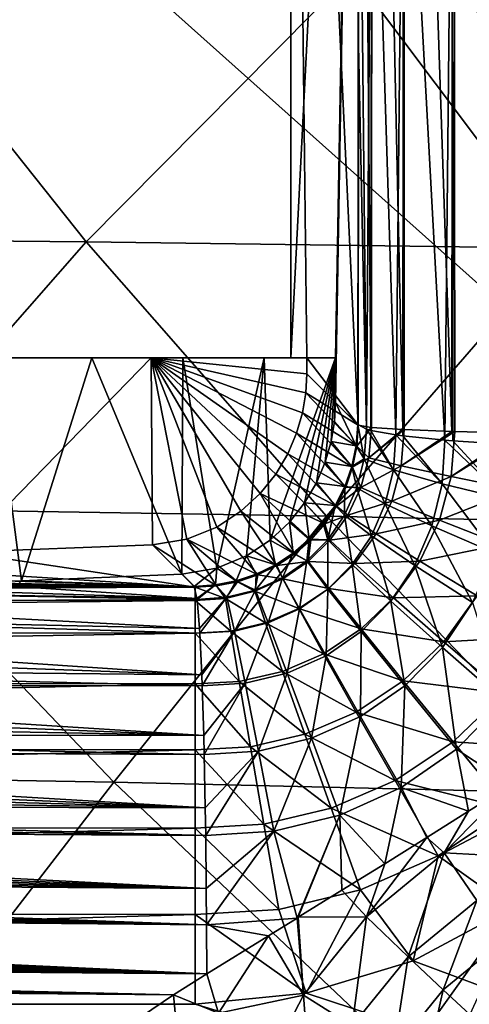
# Model space of a CAD drawing. Header units: metres. Extents: x -109 to 109, y -63 to 140.
# Tile 257 of 480: x 8.33 to 11.1, y 12.53 to 18.58. Entities that reach past the tile are written whole.
import ezdxf

# ---------------------------------------------------------------- set-up
doc = ezdxf.new("R2010")
doc.units = ezdxf.units.M
doc.layers.add('solid_502308_SW0001', color=7, linetype='CONTINUOUS')

msp = doc.modelspace()

# ---------------------------------------------------------------- linework, layer by layer
at = {"layer": 'solid_502308_SW0001'}
for points in [[(10.340969, 28.17944, -17.962326), (10.498093, 29.799944, -18.003954), (24.23427, 5.269184, -17.373793)], [(10.498093, 29.799944, -18.003954), (24.40147, 7.638824, -17.434666), (24.23427, 5.269184, -17.373793)], [(10.498093, 29.799944, -18.003954), (24.612011, 8.81212, -17.464806), (24.40147, 7.638824, -17.434666)], [(10.498093, 29.799944, -18.003954), (24.905813, 9.967277, -17.49448), (24.612011, 8.81212, -17.464806)], [(10.498093, 29.799944, -18.003954), (25.736076, 12.197985, -17.551785), (24.905813, 9.967277, -17.49448)], [(10.498093, 29.799944, -18.003954), (26.875673, 14.287683, -17.605465), (25.736076, 12.197985, -17.551785)], [(10.498093, 29.799944, -18.003954), (28.300694, 16.192984, -17.654409), (26.875673, 14.287683, -17.605465)], [(10.498093, 29.799944, -18.003954), (29.981936, 17.875446, -17.69763), (28.300694, 16.192984, -17.654409)], [(10.498093, 29.799944, -18.003954), (31.885952, 19.301708, -17.734268), (29.981936, 17.875446, -17.69763)], [(9.935133, 26.602522, -17.921816), (10.340969, 28.17944, -17.962326), (24.23427, 5.269184, -17.373793)], [(9.290736, 25.108032, -17.883425), (9.935133, 26.602522, -17.921816), (24.23427, 5.269184, -17.373793)], [(8.423227, 23.731112, -17.848055), (9.290736, 25.108032, -17.883425), (24.23427, 5.269184, -17.373793)], [(10, 24.958117), (10.421158, 24.783667, 12.060395), (10, 16.5)], [(10.097882, 16.5, -2.802979), (10, 24.958117), (10, 16.5)], [(10.413356, 16.086035, -11.836965), (10.421158, 24.783667, -12.060395), (10, 24.958117)], [(10.097882, 16.5, -2.802979), (10.413356, 16.086035, -11.836965), (10, 24.958117)], [(10.421158, 24.783667, 12.060395), (10.274666, 16.5, 7.86539), (10, 16.5)], [(10.421158, 24.783667, 12.060395), (10.274666, 16.224726, 7.86539), (10.274666, 16.5, 7.86539)], [(10.421158, 24.783667, 12.060395), (10.410167, 16.089224, 11.745641), (10.274666, 16.224726, 7.86539)], [(10.421158, 24.783667, 12.060395), (10.41466, 18.422846, 11.874302), (10.410167, 16.089224, 11.745641)], [(10.492241, 16.072052, -12.378508), (10.421158, 24.783667, -12.060395), (10.413356, 16.086035, -11.836965)], [(10.421158, 24.783667, 12.060395), (10.417486, 20.690094, 11.955236), (10.41466, 18.422846, 11.874302)], [(10.492241, 16.072052, -12.378508), (10.500043, 24.769684, -12.601937), (10.421158, 24.783667, -12.060395)], [(10.492241, 16.072052, -12.378508), (10.494563, 16.071823, -12.387371), (10.500043, 24.769684, -12.601937)], [(10.494563, 16.071823, -12.387371), (10.687145, 16.058741, -12.889899), (10.500043, 24.769684, -12.601937)], [(10.687145, 16.058741, -12.889899), (10.694947, 24.756372, -13.11333), (10.500043, 24.769684, -12.601937)], [(10.687145, 16.058741, -12.889899), (10.695827, 16.058302, -12.906672), (10.694947, 24.756372, -13.11333)], [(10.988723, 16.046738, -13.34662), (10.996525, 24.74437, -13.57005), (10.694947, 24.756372, -13.11333)], [(10.695827, 16.058302, -12.906672), (10.988723, 16.046738, -13.34662), (10.694947, 24.756372, -13.11333)], [(10.988723, 16.046738, -13.34662), (11.007134, 16.046158, -13.368522), (10.996525, 24.74437, -13.57005)], [(11.382513, 16.036619, -13.726769), (11.390315, 24.734251, -13.950199), (10.996525, 24.74437, -13.57005)], [(11.007134, 16.046158, -13.368522), (11.382513, 16.036619, -13.726769), (10.996525, 24.74437, -13.57005)], [(7.352897, 22.504335, -17.81654), (8.423227, 23.731112, -17.848055), (24.23427, 5.269184, -17.373793)], [(6.106048, 21.457977, -17.78966), (7.352897, 22.504335, -17.81654), (24.23427, 5.269184, -17.373793)], [(6.106048, 21.457977, -17.78966), (24.23427, 5.269184, -17.373793), (-24.237686, 1.46148, -17.275978)], [(10.46343, 16.061129, 12.178142), (10.41466, 18.422846, 11.874302), (10.417486, 20.690094, 11.955236)], [(10.496371, 20.676111, 12.496779), (10.46343, 16.061129, 12.178142), (10.417486, 20.690094, 11.955236)], [(10.496371, 20.676111, 12.496779), (10.490273, 16.053766, 12.291024), (10.46343, 16.061129, 12.178142)], [(10.496371, 20.676111, 12.496779), (10.645618, 16.025738, 12.718904), (10.490273, 16.053766, 12.291024)], [(10.496371, 20.676111, 12.496779), (10.691276, 20.6628, 13.008171), (10.645618, 16.025738, 12.718904)], [(10.691276, 20.6628, 13.008171), (10.68844, 16.020039, 12.805523), (10.645618, 16.025738, 12.718904)], [(10.691276, 20.6628, 13.008171), (10.946161, 15.993668, 13.204204), (10.68844, 16.020039, 12.805523)], [(10.691276, 20.6628, 13.008171), (10.992853, 20.650797, 13.464892), (10.946161, 15.993668, 13.204204)], [(10.992853, 20.650797, 13.464892), (10.994995, 15.989688, 13.264021), (10.946161, 15.993668, 13.204204)], [(10.992853, 20.650797, 13.464892), (11.34934, 15.966595, 13.608658), (10.994995, 15.989688, 13.264021)], [(10.992853, 20.650797, 13.464892), (11.386643, 20.640678, 13.845041), (11.34934, 15.966595, 13.608658)], [(5.829331, 17.239756, 17.671537), (8.74057, 17.212048, 17.658712), (7.414919, 18.882393, 17.719477)], [(8.74057, 17.212048, 17.658712), (10.378291, 18.864428, 17.715191), (7.414919, 18.882393, 17.719477)], [(8.74057, 17.212048, 17.658712), (11.647697, 17.173155, 17.640862), (10.378291, 18.864428, 17.715191)], [(11.647697, 17.173155, 17.640862), (13.339069, 18.84041, 17.709507), (10.378291, 18.864428, 17.715191)], [(10.46343, 16.061129, 12.178142), (10.410167, 16.089224, 11.745641), (10.41466, 18.422846, 11.874302)], [(7.303512, 15.57343, 17.604755), (8.74057, 17.212048, 17.658712), (5.829331, 17.239756, 17.671537)], [(7.303512, 15.57343, 17.604755), (10.217845, 15.525994, 17.571423), (8.74057, 17.212048, 17.658712)], [(10.217845, 15.525994, 17.571423), (11.647697, 17.173155, 17.640862), (8.74057, 17.212048, 17.658712)], [(10.217845, 15.525994, 17.571423), (13.125109, 15.462583, 17.527245), (11.647697, 17.173155, 17.640862)], [(9.140119, 16.5, -4.279083), (2.710899, 16.5, -5.197648), (1.374798, 16.5, -5.53601)], [(7.96919, 16.5, -5.591022), (9.140119, 16.5, -4.279083), (1.374798, 16.5, -5.53601)], [(8.77638, 16.5, 10.13138), (2.710899, 16.5, 10.597649), (3.973976, 16.5, 10.043704)], [(8.77638, 16.5, 10.13138), (8.1632, 16.5, 10.800066), (2.710899, 16.5, 10.597649)], [(9.140119, 16.5, -4.279083), (3.973976, 16.5, -4.643704), (2.710899, 16.5, -5.197648)], [(9.334613, 16.5, 9.416717), (3.973976, 16.5, 10.043704), (5.129056, 16.5, 9.288994)], [(9.334613, 16.5, 9.416717), (8.77638, 16.5, 10.13138), (3.973976, 16.5, 10.043704)], [(9.140119, 16.5, -4.279083), (5.129056, 16.5, -3.888994), (3.973976, 16.5, -4.643704)], [(5.129056, 16.5, -3.888994), (10.097882, 16.5, -2.802979), (6.143112, 16.5, -2.955433)], [(9.140119, 16.5, -4.279083), (10.097882, 16.5, -2.802979), (5.129056, 16.5, -3.888994)], [(9.835435, 16.5, 8.659388), (5.129056, 16.5, 9.288994), (6.143112, 16.5, 8.355433)], [(9.835435, 16.5, 8.659388), (9.334613, 16.5, 9.416717), (5.129056, 16.5, 9.288994)], [(6.990135, 16.5, 7.26732), (10.274666, 16.5, 7.86539), (6.143112, 16.5, 8.355433)], [(9.835435, 16.5, 8.659388), (6.143112, 16.5, 8.355433), (10.274666, 16.5, 7.86539)], [(6.143112, 16.5, -2.955433), (10.097882, 16.5, -2.802979), (6.990135, 16.5, -1.86732)], [(6.990135, 16.5, -1.86732), (10.097882, 16.5, -2.802979), (10, 16.5)], [(6.990135, 16.5, -1.86732), (10, 16.5), (7.646894, 16.5, -0.653682)], [(7.646894, 16.5, 6.053682), (10.274666, 16.5, 7.86539), (6.990135, 16.5, 7.26732)], [(8.344381, 15.129374, 10.613343), (7.208647, 15.092816, 11.660213), (8.1632, 16.5, 10.800066)], [(7.646894, 16.5, -0.653682), (10, 16.5), (8.094427, 16.5, 0.650135)], [(8.094427, 16.5, 4.749866), (10.274666, 16.5, 7.86539), (7.646894, 16.5, 6.053682)], [(7.96919, 16.5, -5.591022), (7.97762, 15.305039, -5.582932), (9.140119, 16.5, -4.279083)], [(9.140119, 16.5, -4.279083), (7.97762, 15.305039, -5.582932), (9.149605, 15.351004, -4.266687)], [(8.094427, 16.5, 0.650135), (10, 16.5), (10.274666, 16.5, 7.86539)], [(8.32143, 16.5, 3.390001), (10.274666, 16.5, 7.86539), (8.094427, 16.5, 4.749866)], [(8.094427, 16.5, 0.650135), (10.274666, 16.5, 7.86539), (8.32143, 16.5, 2.009999)], [(8.344381, 15.129374, 10.613343), (8.1632, 16.5, 10.800066), (8.77638, 16.5, 10.13138)], [(8.32143, 16.5, 2.009999), (10.274666, 16.5, 7.86539), (8.32143, 16.5, 3.390001)], [(8.344381, 15.129374, 10.613343), (8.77638, 16.5, 10.13138), (9.329689, 15.17092, 9.423608)], [(9.334613, 16.5, 9.416717), (9.329689, 15.17092, 9.423608), (8.77638, 16.5, 10.13138)], [(9.140119, 16.5, -4.279083), (10.097882, 16.401508, -2.802979), (10.097882, 16.5, -2.802979)], [(9.140119, 16.5, -4.279083), (10.091481, 16.284548, -2.814746), (10.097882, 16.401508, -2.802979)], [(9.140119, 16.5, -4.279083), (9.149605, 15.351004, -4.266687), (9.360956, 15.385809, -3.980153)], [(9.140119, 16.5, -4.279083), (9.360956, 15.385809, -3.980153), (9.543674, 15.459609, -3.716397)], [(9.140119, 16.5, -4.279083), (9.543674, 15.459609, -3.716397), (9.692423, 15.556499, -3.489325)], [(9.140119, 16.5, -4.279083), (9.692423, 15.556499, -3.489325), (9.811352, 15.666403, -3.298982)], [(9.140119, 16.5, -4.279083), (9.811352, 15.666403, -3.298982), (9.906348, 15.785342, -3.140758)], [(9.140119, 16.5, -4.279083), (9.906348, 15.785342, -3.140758), (9.979999, 15.909555, -3.013998)], [(9.140119, 16.5, -4.279083), (9.979999, 15.909555, -3.013998), (10.034288, 16.03599, -2.918128)], [(9.140119, 16.5, -4.279083), (10.034288, 16.03599, -2.918128), (10.070828, 16.161568, -2.852357)], [(9.140119, 16.5, -4.279083), (10.070828, 16.161568, -2.852357), (10.091481, 16.284548, -2.814746)], [(9.334613, 16.5, 9.416717), (9.545085, 15.207629, 9.114346), (9.329689, 15.17092, 9.423608)], [(9.835435, 16.5, 8.659388), (9.545085, 15.207629, 9.114346), (9.334613, 16.5, 9.416717)], [(9.835435, 16.5, 8.659388), (9.726097, 15.282475, 8.836314), (9.545085, 15.207629, 9.114346)], [(9.835435, 16.5, 8.659388), (9.872819, 15.379535, 8.597239), (9.726097, 15.282475, 8.836314)], [(9.835435, 16.5, 8.659388), (10.274666, 16.5, 7.86539), (9.872819, 15.379535, 8.597239)], [(9.872819, 15.379535, 8.597239), (10.274666, 16.5, 7.86539), (9.990355, 15.489406, 8.395831)], [(9.990355, 15.489406, 8.395831), (10.274666, 16.5, 7.86539), (10.084095, 15.607802, 8.228203)], [(10.084095, 15.607802, 8.228203), (10.274666, 16.5, 7.86539), (10.157045, 15.731623, 8.093007)], [(10.097882, 16.5, -2.802979), (10.097882, 16.401508, -2.802979), (10.413356, 16.086035, -11.836965)], [(10.157045, 15.731623, 8.093007), (10.274666, 16.5, 7.86539), (10.211052, 15.857967, 7.990056)], [(10.211052, 15.857967, 7.990056), (10.274666, 16.5, 7.86539), (10.24768, 15.98436, 7.918734)], [(10.24768, 15.98436, 7.918734), (10.274666, 16.5, 7.86539), (10.268349, 16.108206, 7.878003)], [(10.268349, 16.108206, 7.878003), (10.274666, 16.5, 7.86539), (10.274666, 16.224726, 7.86539)], [(10.091481, 16.284548, -2.814746), (10.413356, 16.086035, -11.836965), (10.097882, 16.401508, -2.802979)], [(10.091481, 16.284548, -2.814746), (10.070828, 16.161568, -2.852357), (10.404817, 15.955932, -11.835869)], [(10.091481, 16.284548, -2.814746), (10.404817, 15.955932, -11.835869), (10.413356, 16.086035, -11.836965)], [(10.268349, 16.108206, 7.878003), (10.274666, 16.224726, 7.86539), (10.400907, 15.959103, 11.726353)], [(10.400907, 15.959103, 11.726353), (10.274666, 16.224726, 7.86539), (10.410167, 16.089224, 11.745641)], [(10.070828, 16.161568, -2.852357), (10.034288, 16.03599, -2.918128), (10.379383, 15.82816, -11.833309)], [(10.070828, 16.161568, -2.852357), (10.379383, 15.82816, -11.833309), (10.404817, 15.955932, -11.835869)], [(10.24768, 15.98436, 7.918734), (10.268349, 16.108206, 7.878003), (10.400907, 15.959103, 11.726353)], [(10.034288, 16.03599, -2.918128), (9.979999, 15.909555, -3.013998), (10.337495, 15.704862, -11.829335)], [(10.034288, 16.03599, -2.918128), (10.337495, 15.704862, -11.829335), (10.379383, 15.82816, -11.833309)], [(10.449362, 15.878268, 12.176174), (10.400907, 15.959103, 11.726353), (10.410167, 16.089224, 11.745641)], [(10.492241, 16.072052, -12.378508), (10.413356, 16.086035, -11.836965), (10.404817, 15.955932, -11.835869)], [(10.492241, 16.072052, -12.378508), (10.404817, 15.955932, -11.835869), (10.494563, 16.071823, -12.387371)], [(10.478646, 15.884048, -12.385121), (10.494563, 16.071823, -12.387371), (10.404817, 15.955932, -11.835869)], [(10.449362, 15.878268, 12.176174), (10.410167, 16.089224, 11.745641), (10.46343, 16.061129, 12.178142)], [(10.449362, 15.878268, 12.176174), (10.46343, 16.061129, 12.178142), (10.6309, 15.810538, 12.714065)], [(10.46343, 16.061129, 12.178142), (10.490273, 16.053766, 12.291024), (10.6309, 15.810538, 12.714065)], [(10.478646, 15.884048, -12.385121), (10.687145, 16.058741, -12.889899), (10.494563, 16.071823, -12.387371)], [(10.478646, 15.884048, -12.385121), (10.695827, 16.058302, -12.906672), (10.687145, 16.058741, -12.889899)], [(10.677365, 15.8355, -12.903309), (10.695827, 16.058302, -12.906672), (10.478646, 15.884048, -12.385121)], [(10.490273, 16.053766, 12.291024), (10.645618, 16.025738, 12.718904), (10.6309, 15.810538, 12.714065)], [(10.677365, 15.8355, -12.903309), (10.988723, 16.046738, -13.34662), (10.695827, 16.058302, -12.906672)], [(10.677365, 15.8355, -12.903309), (11.007134, 16.046158, -13.368522), (10.988723, 16.046738, -13.34662)], [(10.984378, 15.769239, -13.363436), (11.007134, 16.046158, -13.368522), (10.677365, 15.8355, -12.903309)], [(10.984378, 15.769239, -13.363436), (11.382513, 16.036619, -13.726769), (11.007134, 16.046158, -13.368522)], [(10.984378, 15.769239, -13.363436), (11.413026, 16.035995, -13.749984), (11.382513, 16.036619, -13.726769)], [(11.384439, 15.68856, -13.742654), (11.413026, 16.035995, -13.749984), (10.984378, 15.769239, -13.363436)], [(10.211052, 15.857967, 7.990056), (10.24768, 15.98436, 7.918734), (10.374559, 15.831245, 11.705689)], [(10.24768, 15.98436, 7.918734), (10.400907, 15.959103, 11.726353), (10.374559, 15.831245, 11.705689)], [(10.6309, 15.810538, 12.714065), (10.645618, 16.025738, 12.718904), (10.928766, 15.72598, 13.194684)], [(10.645618, 16.025738, 12.718904), (10.68844, 16.020039, 12.805523), (10.928766, 15.72598, 13.194684)], [(10.68844, 16.020039, 12.805523), (10.946161, 15.993668, 13.204204), (10.928766, 15.72598, 13.194684)], [(10.928766, 15.72598, 13.194684), (10.946161, 15.993668, 13.204204), (11.327381, 15.629017, 13.592897)], [(10.946161, 15.993668, 13.204204), (10.994995, 15.989688, 13.264021), (11.327381, 15.629017, 13.592897)], [(10.994995, 15.989688, 13.264021), (11.34934, 15.966595, 13.608658), (11.327381, 15.629017, 13.592897)], [(10.449362, 15.878268, 12.176174), (10.374559, 15.831245, 11.705689), (10.400907, 15.959103, 11.726353)], [(10.478646, 15.884048, -12.385121), (10.404817, 15.955932, -11.835869), (10.379383, 15.82816, -11.833309)], [(9.979999, 15.909555, -3.013998), (9.906348, 15.785342, -3.140758), (10.27985, 15.588085, -11.824013)], [(9.979999, 15.909555, -3.013998), (10.27985, 15.588085, -11.824013), (10.337495, 15.704862, -11.829335)], [(10.157045, 15.731623, 8.093007), (10.211052, 15.857967, 7.990056), (10.331585, 15.707844, 11.684635)], [(10.211052, 15.857967, 7.990056), (10.374559, 15.831245, 11.705689), (10.331585, 15.707844, 11.684635)], [(10.404358, 15.700271, 12.175745), (10.374559, 15.831245, 11.705689), (10.449362, 15.878268, 12.176174)], [(10.429665, 15.702064, -12.38038), (10.478646, 15.884048, -12.385121), (10.379383, 15.82816, -11.833309)], [(10.404358, 15.700271, 12.175745), (10.449362, 15.878268, 12.176174), (10.58017, 15.601595, 12.710742)], [(10.677365, 15.8355, -12.903309), (10.478646, 15.884048, -12.385121), (10.429665, 15.702064, -12.38038)], [(10.449362, 15.878268, 12.176174), (10.6309, 15.810538, 12.714065), (10.58017, 15.601595, 12.710742)], [(10.404358, 15.700271, 12.175745), (10.331585, 15.707844, 11.684635), (10.374559, 15.831245, 11.705689)], [(10.429665, 15.702064, -12.38038), (10.379383, 15.82816, -11.833309), (10.337495, 15.704862, -11.829335)], [(10.619231, 15.619547, -12.897699), (10.677365, 15.8355, -12.903309), (10.429665, 15.702064, -12.38038)], [(10.58017, 15.601595, 12.710742), (10.6309, 15.810538, 12.714065), (10.86676, 15.466456, 13.186634)], [(10.984378, 15.769239, -13.363436), (10.677365, 15.8355, -12.903309), (10.619231, 15.619547, -12.897699)], [(10.6309, 15.810538, 12.714065), (10.928766, 15.72598, 13.194684), (10.86676, 15.466456, 13.186634)], [(9.906348, 15.785342, -3.140758), (9.811352, 15.666403, -3.298982), (10.207387, 15.479776, -11.817428)], [(9.906348, 15.785342, -3.140758), (10.207387, 15.479776, -11.817428), (10.27985, 15.588085, -11.824013)], [(10.91211, 15.500805, -13.356486), (10.984378, 15.769239, -13.363436), (10.619231, 15.619547, -12.897699)], [(11.384439, 15.68856, -13.742654), (10.984378, 15.769239, -13.363436), (10.91211, 15.500805, -13.356486)], [(10.084095, 15.607802, 8.228203), (10.157045, 15.731623, 8.093007), (10.27275, 15.591027, 11.664268)], [(10.157045, 15.731623, 8.093007), (10.331585, 15.707844, 11.684635), (10.27275, 15.591027, 11.664268)], [(10.3293, 15.532906, 12.175624), (10.27275, 15.591027, 11.664268), (10.331585, 15.707844, 11.684635)], [(10.429665, 15.702064, -12.38038), (10.337495, 15.704862, -11.829335), (10.27985, 15.588085, -11.824013)], [(10.34918, 15.531727, -12.373298), (10.429665, 15.702064, -12.38038), (10.27985, 15.588085, -11.824013)], [(10.3293, 15.532906, 12.175624), (10.331585, 15.707844, 11.684635), (10.404358, 15.700271, 12.175745)], [(10.3293, 15.532906, 12.175624), (10.404358, 15.700271, 12.175745), (10.494335, 15.405669, 12.708018)], [(10.619231, 15.619547, -12.897699), (10.429665, 15.702064, -12.38038), (10.34918, 15.531727, -12.373298)], [(10.404358, 15.700271, 12.175745), (10.58017, 15.601595, 12.710742), (10.494335, 15.405669, 12.708018)], [(10.86676, 15.466456, 13.186634), (10.928766, 15.72598, 13.194684), (11.249141, 15.301923, 13.57853)], [(11.29376, 15.351734, -13.733958), (11.384439, 15.68856, -13.742654), (10.91211, 15.500805, -13.356486)], [(10.928766, 15.72598, 13.194684), (11.327381, 15.629017, 13.592897), (11.249141, 15.301923, 13.57853)], [(9.811352, 15.666403, -3.298982), (9.692423, 15.556499, -3.489325), (10.022959, 15.295732, -11.800902)], [(9.811352, 15.666403, -3.298982), (10.121288, 15.381767, -11.809681), (10.207387, 15.479776, -11.817428)], [(9.811352, 15.666403, -3.298982), (10.022959, 15.295732, -11.800902), (10.121288, 15.381767, -11.809681)], [(10.523338, 15.417627, -12.890031), (10.619231, 15.619547, -12.897699), (10.34918, 15.531727, -12.373298)], [(10.91211, 15.500805, -13.356486), (10.619231, 15.619547, -12.897699), (10.523338, 15.417627, -12.890031)], [(5.944978, 13.94313, 17.557625), (8.910559, 13.892533, 17.507957), (7.303512, 15.57343, 17.604755)], [(8.910559, 13.892533, 17.507957), (10.217845, 15.525994, 17.571423), (7.303512, 15.57343, 17.604755)], [(9.692423, 15.556499, -3.489325), (9.543674, 15.459609, -3.716397), (9.914016, 15.223168, -11.791243)], [(9.692423, 15.556499, -3.489325), (9.914016, 15.223168, -11.791243), (10.022959, 15.295732, -11.800902)], [(9.990355, 15.489406, 8.395831), (10.084095, 15.607802, 8.228203), (10.112088, 15.385155, 11.629443)], [(10.084095, 15.607802, 8.228203), (10.199127, 15.482833, 11.645586), (10.112088, 15.385155, 11.629443)], [(10.084095, 15.607802, 8.228203), (10.27275, 15.591027, 11.664268), (10.199127, 15.482833, 11.645586)], [(10.226129, 15.381833, 12.174572), (10.199127, 15.482833, 11.645586), (10.27275, 15.591027, 11.664268)], [(10.34918, 15.531727, -12.373298), (10.27985, 15.588085, -11.824013), (10.207387, 15.479776, -11.817428)], [(10.226129, 15.381833, 12.174572), (10.27275, 15.591027, 11.664268), (10.3293, 15.532906, 12.175624)], [(10.494335, 15.405669, 12.708018), (10.58017, 15.601595, 12.710742), (10.761216, 15.223401, 13.179635)], [(10.58017, 15.601595, 12.710742), (10.86676, 15.466456, 13.186634), (10.761216, 15.223401, 13.179635)], [(8.910559, 13.892533, 17.507957), (11.867846, 13.821513, 17.438848), (10.217845, 15.525994, 17.571423)], [(10.239827, 15.378492, -12.364097), (10.34918, 15.531727, -12.373298), (10.207387, 15.479776, -11.817428)], [(11.867846, 13.821513, 17.438848), (13.125109, 15.462583, 17.527245), (10.217845, 15.525994, 17.571423)], [(10.226129, 15.381833, 12.174572), (10.3293, 15.532906, 12.175624), (10.375503, 15.229331, 12.704948)], [(10.523338, 15.417627, -12.890031), (10.34918, 15.531727, -12.373298), (10.239827, 15.378492, -12.364097)], [(10.3293, 15.532906, 12.175624), (10.494335, 15.405669, 12.708018), (10.375503, 15.229331, 12.704948)], [(10.792743, 15.249898, -13.347908), (10.91211, 15.500805, -13.356486), (10.523338, 15.417627, -12.890031)], [(11.29376, 15.351734, -13.733958), (10.91211, 15.500805, -13.356486), (10.792743, 15.249898, -13.347908)], [(9.543674, 15.459609, -3.716397), (9.360956, 15.385809, -3.980153), (9.796277, 15.165371, -11.780863)], [(9.543674, 15.459609, -3.716397), (9.796277, 15.165371, -11.780863), (9.914016, 15.223168, -11.791243)], [(9.872819, 15.379535, 8.597239), (9.990355, 15.489406, 8.395831), (10.013273, 15.29968, 11.616518)], [(9.990355, 15.489406, 8.395831), (10.112088, 15.385155, 11.629443), (10.013273, 15.29968, 11.616518)], [(10.226129, 15.381833, 12.174572), (10.112088, 15.385155, 11.629443), (10.199127, 15.482833, 11.645586)], [(10.239827, 15.378492, -12.364097), (10.207387, 15.479776, -11.817428), (10.121288, 15.381767, -11.809681)], [(10.761216, 15.223401, 13.179635), (10.86676, 15.466456, 13.186634), (11.115985, 14.995634, 13.565808)], [(10.86676, 15.466456, 13.186634), (11.249141, 15.301923, 13.57853), (11.115985, 14.995634, 13.565808)], [(9.360956, 15.385809, -3.980153), (9.149605, 15.351004, -4.266687), (9.542498, 15.098027, -11.758658)], [(9.360956, 15.385809, -3.980153), (9.671728, 15.123394, -11.769938), (9.796277, 15.165371, -11.780863)], [(9.360956, 15.385809, -3.980153), (9.542498, 15.098027, -11.758658), (9.671728, 15.123394, -11.769938)], [(9.726097, 15.282475, 8.836314), (9.872819, 15.379535, 8.597239), (9.904376, 15.227748, 11.607046)], [(9.872819, 15.379535, 8.597239), (10.013273, 15.29968, 11.616518), (9.904376, 15.227748, 11.607046)], [(10.097841, 15.252141, 12.171697), (10.013273, 15.29968, 11.616518), (10.112088, 15.385155, 11.629443)], [(10.105207, 15.247207, -12.353058), (10.121288, 15.381767, -11.809681), (10.022959, 15.295732, -11.800902)], [(10.097841, 15.252141, 12.171697), (10.112088, 15.385155, 11.629443), (10.226129, 15.381833, 12.174572)], [(10.097841, 15.252141, 12.171697), (10.226129, 15.381833, 12.174572), (10.227017, 15.078471, 12.700867)], [(10.105207, 15.247207, -12.353058), (10.239827, 15.378492, -12.364097), (10.121288, 15.381767, -11.809681)], [(10.392965, 15.236401, -12.880548), (10.239827, 15.378492, -12.364097), (10.105207, 15.247207, -12.353058)], [(10.226129, 15.381833, 12.174572), (10.375503, 15.229331, 12.704948), (10.227017, 15.078471, 12.700867)], [(10.392965, 15.236401, -12.880548), (10.523338, 15.417627, -12.890031), (10.239827, 15.378492, -12.364097)], [(10.375503, 15.229331, 12.704948), (10.494335, 15.405669, 12.708018), (10.614649, 15.004855, 13.173231)], [(10.792743, 15.249898, -13.347908), (10.523338, 15.417627, -12.890031), (10.392965, 15.236401, -12.880548)], [(10.494335, 15.405669, 12.708018), (10.761216, 15.223401, 13.179635), (10.614649, 15.004855, 13.173231)], [(7.97762, 15.305039, -5.582932), (9.41083, 15.089779, -11.74719), (9.149605, 15.351004, -4.266687)], [(9.542498, 15.098027, -11.758658), (9.149605, 15.351004, -4.266687), (9.41083, 15.089779, -11.74719)], [(11.144016, 15.036869, -13.724191), (11.29376, 15.351734, -13.733958), (10.792743, 15.249898, -13.347908)], [(6.619156, 15.26589, -6.704041), (5.105289, 15.23444, -7.604661), (9.41083, 15.089779, -11.74719)], [(7.97762, 15.305039, -5.582932), (6.619156, 15.26589, -6.704041), (9.41083, 15.089779, -11.74719)], [(9.545085, 15.207629, 9.114346), (9.726097, 15.282475, 8.836314), (9.66369, 15.128848, 11.598103)], [(9.726097, 15.282475, 8.836314), (9.787213, 15.170499, 11.600995), (9.66369, 15.128848, 11.598103)], [(9.726097, 15.282475, 8.836314), (9.904376, 15.227748, 11.607046), (9.787213, 15.170499, 11.600995)], [(9.948392, 15.148005, 12.166747), (9.904376, 15.227748, 11.607046), (10.013273, 15.29968, 11.616518)], [(10.105207, 15.247207, -12.353058), (10.022959, 15.295732, -11.800902), (9.914016, 15.223168, -11.791243)], [(9.948392, 15.148005, 12.166747), (10.013273, 15.29968, 11.616518), (10.097841, 15.252141, 12.171697)], [(9.948392, 15.148005, 12.166747), (10.097841, 15.252141, 12.171697), (10.053389, 14.957913, 12.695623)], [(10.097841, 15.252141, 12.171697), (10.227017, 15.078471, 12.700867), (10.053389, 14.957913, 12.695623)], [(10.630424, 15.024894, -13.337977), (10.792743, 15.249898, -13.347908), (10.392965, 15.236401, -12.880548)], [(11.144016, 15.036869, -13.724191), (10.792743, 15.249898, -13.347908), (10.630424, 15.024894, -13.337977)], [(-3.471289, 15.21143, -8.263588), (-9.41083, 15.089779, -11.74719), (9.41083, 15.089779, -11.74719)], [(-1.756173, 15.197408, -8.665112), (-3.471289, 15.21143, -8.263588), (9.41083, 15.089779, -11.74719)], [(0, 15.192698, -8.8), (-1.756173, 15.197408, -8.665112), (9.41083, 15.089779, -11.74719)], [(1.756173, 15.197408, -8.665112), (0, 15.192698, -8.8), (9.41083, 15.089779, -11.74719)], [(3.471289, 15.21143, -8.263588), (1.756173, 15.197408, -8.665112), (9.41083, 15.089779, -11.74719)], [(5.105289, 15.23444, -7.604661), (3.471289, 15.21143, -8.263588), (9.41083, 15.089779, -11.74719)], [(9.545085, 15.207629, 9.114346), (9.405685, 15.094923, 11.599877), (9.329689, 15.17092, 9.423608)], [(9.545085, 15.207629, 9.114346), (9.535807, 15.103499, 11.597913), (9.405685, 15.094923, 11.599877)], [(9.545085, 15.207629, 9.114346), (9.66369, 15.128848, 11.598103), (9.535807, 15.103499, 11.597913)], [(9.782501, 15.072541, 12.160229), (9.787213, 15.170499, 11.600995), (9.904376, 15.227748, 11.607046)], [(9.782501, 15.072541, 12.160229), (9.904376, 15.227748, 11.607046), (9.948392, 15.148005, 12.166747)], [(9.94974, 15.141932, -12.340516), (9.914016, 15.223168, -11.791243), (9.796277, 15.165371, -11.780863)], [(9.94974, 15.141932, -12.340516), (10.105207, 15.247207, -12.353058), (9.914016, 15.223168, -11.791243)], [(10.232601, 15.081737, -12.869541), (10.105207, 15.247207, -12.353058), (9.94974, 15.141932, -12.340516)], [(10.232601, 15.081737, -12.869541), (10.392965, 15.236401, -12.880548), (10.105207, 15.247207, -12.353058)], [(10.227017, 15.078471, 12.700867), (10.375503, 15.229331, 12.704948), (10.431108, 14.818053, 13.167127)], [(10.630424, 15.024894, -13.337977), (10.392965, 15.236401, -12.880548), (10.232601, 15.081737, -12.869541)], [(10.375503, 15.229331, 12.704948), (10.614649, 15.004855, 13.173231), (10.431108, 14.818053, 13.167127)], [(10.614649, 15.004855, 13.173231), (10.761216, 15.223401, 13.179635), (10.931058, 14.720143, 13.554929)], [(10.761216, 15.223401, 13.179635), (11.115985, 14.995634, 13.565808), (10.931058, 14.720143, 13.554929)], [(8.344381, 15.129374, 10.613343), (8.306552, 15.093801, 11.632016), (7.208647, 15.092816, 11.660213)], [(8.344381, 15.129374, 10.613343), (9.405685, 15.094923, 11.599877), (8.306552, 15.093801, 11.632016)], [(8.344381, 15.129374, 10.613343), (9.329689, 15.17092, 9.423608), (9.405685, 15.094923, 11.599877)], [(9.605313, 15.027767, 12.153213), (9.535807, 15.103499, 11.597913), (9.66369, 15.128848, 11.598103)], [(9.605313, 15.027767, 12.153213), (9.66369, 15.128848, 11.598103), (9.782501, 15.072541, 12.160229)], [(9.782501, 15.072541, 12.160229), (9.66369, 15.128848, 11.598103), (9.787213, 15.170499, 11.600995)], [(9.778485, 15.065813, -12.326847), (9.796277, 15.165371, -11.780863), (9.671728, 15.123394, -11.769938)], [(9.778485, 15.065813, -12.326847), (9.94974, 15.141932, -12.340516), (9.796277, 15.165371, -11.780863)], [(10.04774, 14.958481, -12.857338), (9.94974, 15.141932, -12.340516), (9.778485, 15.065813, -12.326847)], [(9.782501, 15.072541, 12.160229), (9.948392, 15.148005, 12.166747), (9.860085, 14.87123, 12.689686)], [(9.948392, 15.148005, 12.166747), (10.053389, 14.957913, 12.695623), (9.860085, 14.87123, 12.689686)], [(10.04774, 14.958481, -12.857338), (10.232601, 15.081737, -12.869541), (9.94974, 15.141932, -12.340516)], [(-9.41083, 15.009275, -12.295082), (9.41083, 15.089779, -11.74719), (-9.41083, 15.089779, -11.74719)], [(-9.41083, 15.009275, -12.295082), (9.41083, 15.008566, -12.297779), (9.41083, 15.089779, -11.74719)], [(6.807485, 15.063667, 11.968665), (7.208647, 15.092816, 11.660213), (9.422052, 15.020238, 12.124972)], [(7.208647, 15.092816, 11.660213), (8.306552, 15.093801, 11.632016), (9.422052, 15.020238, 12.124972)], [(8.306552, 15.093801, 11.632016), (9.405685, 15.094923, 11.599877), (9.422052, 15.020238, 12.124972)], [(9.422052, 15.020238, 12.124972), (9.405685, 15.094923, 11.599877), (9.535807, 15.103499, 11.597913)], [(9.596938, 15.020991, -12.31246), (9.542498, 15.098027, -11.758658), (9.41083, 15.089779, -11.74719)], [(9.41083, 15.008566, -12.297779), (9.596938, 15.020991, -12.31246), (9.41083, 15.089779, -11.74719)], [(9.422052, 15.020238, 12.124972), (9.535807, 15.103499, 11.597913), (9.422744, 15.014542, 12.147076)], [(9.605313, 15.027767, 12.153213), (9.422744, 15.014542, 12.147076), (9.535807, 15.103499, 11.597913)], [(9.596938, 15.020991, -12.31246), (9.671728, 15.123394, -11.769938), (9.542498, 15.098027, -11.758658)], [(9.596938, 15.020991, -12.31246), (9.778485, 15.065813, -12.326847), (9.671728, 15.123394, -11.769938)], [(9.605313, 15.027767, 12.153213), (9.782501, 15.072541, 12.160229), (9.653131, 14.820669, 12.683959)], [(9.782501, 15.072541, 12.160229), (9.860085, 14.87123, 12.689686), (9.653131, 14.820669, 12.683959)], [(10.430839, 14.833144, -13.326999), (10.232601, 15.081737, -12.869541), (10.04774, 14.958481, -12.857338)], [(10.053389, 14.957913, 12.695623), (10.227017, 15.078471, 12.700867), (10.216131, 14.668969, 13.161345)], [(10.227017, 15.078471, 12.700867), (10.431108, 14.818053, 13.167127), (10.216131, 14.668969, 13.161345)], [(10.430839, 14.833144, -13.326999), (10.630424, 15.024894, -13.337977), (10.232601, 15.081737, -12.869541)], [(-9.41083, 15.009275, -12.295082), (-9.41083, 14.808585, -12.814782), (9.41083, 15.008566, -12.297779)], [(-9.41083, 14.808585, -12.814782), (9.41083, 14.807296, -12.817254), (9.41083, 15.008566, -12.297779)], [(6.383584, 15.000682, 12.265555), (6.807485, 15.063667, 11.968665), (9.422744, 15.014542, 12.147076)], [(6.383584, 15.000682, 12.265555), (9.422744, 15.014542, 12.147076), (9.437682, 14.836358, 12.62248)], [(6.807485, 15.063667, 11.968665), (9.422052, 15.020238, 12.124972), (9.422744, 15.014542, 12.147076)], [(9.630016, 14.819543, -12.830812), (9.596938, 15.020991, -12.31246), (9.41083, 15.008566, -12.297779)], [(9.41083, 14.807296, -12.817254), (9.630016, 14.819543, -12.830812), (9.41083, 15.008566, -12.297779)], [(9.605313, 15.027767, 12.153213), (9.437682, 14.836358, 12.62248), (9.422744, 15.014542, 12.147076)], [(9.605313, 15.027767, 12.153213), (9.439485, 14.807119, 12.679585), (9.437682, 14.836358, 12.62248)], [(9.605313, 15.027767, 12.153213), (9.653131, 14.820669, 12.683959), (9.439485, 14.807119, 12.679585)], [(9.844634, 14.870292, -12.844301), (9.778485, 15.065813, -12.326847), (9.596938, 15.020991, -12.31246)], [(9.630016, 14.819543, -12.830812), (9.844634, 14.870292, -12.844301), (9.596938, 15.020991, -12.31246)], [(9.844634, 14.870292, -12.844301), (10.04774, 14.958481, -12.857338), (9.778485, 15.065813, -12.326847)], [(10.940411, 14.754473, -13.71367), (10.630424, 15.024894, -13.337977), (10.430839, 14.833144, -13.326999)], [(10.940411, 14.754473, -13.71367), (11.144016, 15.036869, -13.724191), (10.630424, 15.024894, -13.337977)], [(11.559714, 14.789119, -14.000195), (11.144016, 15.036869, -13.724191), (10.940411, 14.754473, -13.71367)], [(5.961411, 14.912852, 12.534204), (6.383584, 15.000682, 12.265555), (9.437682, 14.836358, 12.62248)], [(10.20094, 14.680689, -13.315296), (10.04774, 14.958481, -12.857338), (9.844634, 14.870292, -12.844301)], [(9.860085, 14.87123, 12.689686), (10.053389, 14.957913, 12.695623), (9.976501, 14.562045, 13.156291)], [(10.053389, 14.957913, 12.695623), (10.216131, 14.668969, 13.161345), (9.976501, 14.562045, 13.156291)], [(10.20094, 14.680689, -13.315296), (10.430839, 14.833144, -13.326999), (10.04774, 14.958481, -12.857338)], [(10.431108, 14.818053, 13.167127), (10.614649, 15.004855, 13.173231), (10.699436, 14.484508, 13.546092)], [(10.614649, 15.004855, 13.173231), (10.931058, 14.720143, 13.554929), (10.699436, 14.484508, 13.546092)], [(10.931058, 14.720143, 13.554929), (11.115985, 14.995634, 13.565808), (11.308184, 14.390088, 13.830079)], [(5.570361, 14.811343, 12.760869), (5.961411, 14.912852, 12.534204), (9.439485, 14.807119, 12.679585)], [(5.961411, 14.912852, 12.534204), (9.437682, 14.836358, 12.62248), (9.439485, 14.807119, 12.679585)], [(9.94862, 14.572042, -13.303211), (9.844634, 14.870292, -12.844301), (9.630016, 14.819543, -12.830812)], [(9.653131, 14.820669, 12.683959), (9.860085, 14.87123, 12.689686), (9.719724, 14.500052, 13.152613)], [(9.860085, 14.87123, 12.689686), (9.976501, 14.562045, 13.156291), (9.719724, 14.500052, 13.152613)], [(9.94862, 14.572042, -13.303211), (10.20094, 14.680689, -13.315296), (9.844634, 14.870292, -12.844301)], [(10.690076, 14.513773, -13.702716), (10.430839, 14.833144, -13.326999), (10.20094, 14.680689, -13.315296)], [(10.690076, 14.513773, -13.702716), (10.940411, 14.754473, -13.71367), (10.430839, 14.833144, -13.326999)], [(-9.41083, 14.808585, -12.814782), (-9.41083, 14.497787, -13.277134), (9.41083, 14.807296, -12.817254)], [(-9.41083, 14.497787, -13.277134), (9.41083, 14.495983, -13.27926), (9.41083, 14.807296, -12.817254)], [(5.210711, 14.705072, 12.951756), (5.570361, 14.811343, 12.760869), (9.45187, 14.551567, 13.069988)], [(5.570361, 14.811343, 12.760869), (9.439485, 14.807119, 12.679585), (9.45187, 14.551567, 13.069988)], [(9.682351, 14.510074, -13.291087), (9.630016, 14.819543, -12.830812), (9.41083, 14.807296, -12.817254)], [(9.41083, 14.495983, -13.27926), (9.682351, 14.510074, -13.291087), (9.41083, 14.807296, -12.817254)], [(9.653131, 14.820669, 12.683959), (9.45187, 14.551567, 13.069988), (9.439485, 14.807119, 12.679585)], [(9.653131, 14.820669, 12.683959), (9.454457, 14.484079, 13.151062), (9.45187, 14.551567, 13.069988)], [(9.653131, 14.820669, 12.683959), (9.719724, 14.500052, 13.152613), (9.454457, 14.484079, 13.151062)], [(9.682351, 14.510074, -13.291087), (9.94862, 14.572042, -13.303211), (9.630016, 14.819543, -12.830812)], [(10.216131, 14.668969, 13.161345), (10.431108, 14.818053, 13.167127), (10.428106, 14.296284, 13.539553)], [(10.431108, 14.818053, 13.167127), (10.699436, 14.484508, 13.546092), (10.428106, 14.296284, 13.539553)], [(11.307532, 14.438567, -13.988968), (11.559714, 14.789119, -14.000195), (10.940411, 14.754473, -13.71367)], [(4.87787, 14.597148, 13.11424), (5.210711, 14.705072, 12.951756), (9.45187, 14.551567, 13.069988)], [(11.307532, 14.438567, -13.988968), (10.940411, 14.754473, -13.71367), (10.690076, 14.513773, -13.702716)], [(10.699436, 14.484508, 13.546092), (10.931058, 14.720143, 13.554929), (11.017971, 14.095279, 13.817942)], [(10.931058, 14.720143, 13.554929), (11.308184, 14.390088, 13.830079), (11.017971, 14.095279, 13.817942)], [(10.401731, 14.322351, -13.691648), (10.20094, 14.680689, -13.315296), (9.94862, 14.572042, -13.303211)], [(9.976501, 14.562045, 13.156291), (10.216131, 14.668969, 13.161345), (10.125661, 14.161156, 13.535644)], [(10.216131, 14.668969, 13.161345), (10.428106, 14.296284, 13.539553), (10.125661, 14.161156, 13.535644)], [(10.401731, 14.322351, -13.691648), (10.690076, 14.513773, -13.702716), (10.20094, 14.680689, -13.315296)], [(4.569657, 14.489731, 13.253115), (4.87787, 14.597148, 13.11424), (9.454457, 14.484079, 13.151062)], [(4.87787, 14.597148, 13.11424), (9.45187, 14.551567, 13.069988), (9.454457, 14.484079, 13.151062)], [(10.085279, 14.185876, -13.680786), (9.94862, 14.572042, -13.303211), (9.682351, 14.510074, -13.291087)], [(9.719724, 14.500052, 13.152613), (9.976501, 14.562045, 13.156291), (9.801608, 14.082685, 13.534662)], [(9.976501, 14.562045, 13.156291), (10.125661, 14.161156, 13.535644), (9.801608, 14.082685, 13.534662)], [(10.085279, 14.185876, -13.680786), (10.401731, 14.322351, -13.691648), (9.94862, 14.572042, -13.303211)], [(-9.41083, 14.497787, -13.277134), (-9.41083, 14.092318, -13.659179), (9.41083, 14.495983, -13.27926)], [(-9.41083, 14.092318, -13.659179), (9.41083, 14.090087, -13.660851), (9.41083, 14.495983, -13.27926)], [(4.284029, 14.384421, 13.372258), (4.569657, 14.489731, 13.253115), (9.463977, 14.178696, 13.447335)], [(4.569657, 14.489731, 13.253115), (9.454457, 14.484079, 13.151062), (9.463977, 14.178696, 13.447335)], [(9.751342, 14.10795, -13.670431), (9.682351, 14.510074, -13.291087), (9.41083, 14.495983, -13.27926)], [(9.41083, 14.090087, -13.660851), (9.751342, 14.10795, -13.670431), (9.41083, 14.495983, -13.27926)], [(9.719724, 14.500052, 13.152613), (9.463977, 14.178696, 13.447335), (9.454457, 14.484079, 13.151062)], [(9.719724, 14.500052, 13.152613), (9.466879, 14.062319, 13.536851), (9.463977, 14.178696, 13.447335)], [(9.719724, 14.500052, 13.152613), (9.801608, 14.082685, 13.534662), (9.466879, 14.062319, 13.536851)], [(9.751342, 14.10795, -13.670431), (10.085279, 14.185876, -13.680786), (9.682351, 14.510074, -13.291087)], [(10.997438, 14.139483, -13.978033), (10.690076, 14.513773, -13.702716), (10.401731, 14.322351, -13.691648)], [(10.428106, 14.296284, 13.539553), (10.699436, 14.484508, 13.546092), (10.67823, 13.859348, 13.810469)], [(10.699436, 14.484508, 13.546092), (11.017971, 14.095279, 13.817942), (10.67823, 13.859348, 13.810469)], [(10.997438, 14.139483, -13.978033), (11.307532, 14.438567, -13.988968), (10.690076, 14.513773, -13.702716)], [(11.713558, 14.092865, -14.150202), (11.307532, 14.438567, -13.988968), (10.997438, 14.139483, -13.978033)], [(4.018486, 14.282254, 13.475053), (4.284029, 14.384421, 13.372258), (9.463977, 14.178696, 13.447335)], [(11.017971, 14.095279, 13.817942), (11.308184, 14.390088, 13.830079), (11.348563, 13.874421, 13.939951)], [(3.7714, 14.183702, 13.564002), (4.018486, 14.282254, 13.475053), (9.463977, 14.178696, 13.447335)], [(10.640144, 13.901263, -13.967706), (10.401731, 14.322351, -13.691648), (10.085279, 14.185876, -13.680786)], [(10.125661, 14.161156, 13.535644), (10.428106, 14.296284, 13.539553), (10.299763, 13.689529, 13.807902)], [(10.428106, 14.296284, 13.539553), (10.67823, 13.859348, 13.810469), (10.299763, 13.689529, 13.807902)], [(10.640144, 13.901263, -13.967706), (10.997438, 14.139483, -13.978033), (10.401731, 14.322351, -13.691648)], [(3.541423, 14.089037, 13.64113), (3.7714, 14.183702, 13.564002), (9.466879, 14.062319, 13.536851)], [(3.7714, 14.183702, 13.564002), (9.463977, 14.178696, 13.447335), (9.466879, 14.062319, 13.536851)], [(10.247824, 13.730968, -13.958279), (10.085279, 14.185876, -13.680786), (9.751342, 14.10795, -13.670431)], [(9.801608, 14.082685, 13.534662), (10.125661, 14.161156, 13.535644), (9.894501, 13.590397, 13.810129)], [(10.125661, 14.161156, 13.535644), (10.299763, 13.689529, 13.807902), (9.894501, 13.590397, 13.810129)], [(10.247824, 13.730968, -13.958279), (10.640144, 13.901263, -13.967706), (10.085279, 14.185876, -13.680786)], [(9.833564, 13.633142, -13.950005), (9.751342, 14.10795, -13.670431), (9.41083, 14.090087, -13.660851)], [(9.833564, 13.633142, -13.950005), (10.247824, 13.730968, -13.958279), (9.751342, 14.10795, -13.670431)], [(11.337665, 13.728862, -14.139279), (10.997438, 14.139483, -13.978033), (10.640144, 13.901263, -13.967706)], [(11.337665, 13.728862, -14.139279), (11.713558, 14.092865, -14.150202), (10.997438, 14.139483, -13.978033)], [(-9.41083, 14.092318, -13.659179), (-9.41083, 13.61231, -13.941945), (9.41083, 14.090087, -13.660851)], [(-9.41083, 13.61231, -13.941945), (9.41083, 13.609764, -13.943083), (9.41083, 14.090087, -13.660851)], [(3.327231, 13.998417, 13.708158), (3.541423, 14.089037, 13.64113), (9.473458, 13.734543, 13.737521)], [(3.541423, 14.089037, 13.64113), (9.466879, 14.062319, 13.536851), (9.473458, 13.734543, 13.737521)], [(9.41083, 13.609764, -13.943083), (9.833564, 13.633142, -13.950005), (9.41083, 14.090087, -13.660851)], [(9.801608, 14.082685, 13.534662), (9.473458, 13.734543, 13.737521), (9.466879, 14.062319, 13.536851)], [(9.801608, 14.082685, 13.534662), (9.476101, 13.563894, 13.816774), (9.473458, 13.734543, 13.737521)], [(9.801608, 14.082685, 13.534662), (9.894501, 13.590397, 13.810129), (9.476101, 13.563894, 13.816774)], [(10.67823, 13.859348, 13.810469), (11.017971, 14.095279, 13.817942), (11.092247, 13.713114, 13.924384)], [(11.017971, 14.095279, 13.817942), (11.348563, 13.874421, 13.939951), (11.092247, 13.713114, 13.924384)], [(3.127363, 13.911861, 13.766599), (3.327231, 13.998417, 13.708158), (9.473458, 13.734543, 13.737521)], [(7.654654, 12.267977, 17.454956), (8.910559, 13.892533, 17.507957), (5.944978, 13.94313, 17.557625)], [(2.940784, 13.829287, 13.817635), (3.127363, 13.911861, 13.766599), (9.473458, 13.734543, 13.737521)], [(7.654654, 12.267977, 17.454956), (10.703603, 12.194442, 17.35923), (8.910559, 13.892533, 17.507957)], [(10.703603, 12.194442, 17.35923), (11.867846, 13.821513, 17.438848), (8.910559, 13.892533, 17.507957)], [(10.904339, 13.438334, -14.12976), (10.640144, 13.901263, -13.967706), (10.247824, 13.730968, -13.958279)], [(10.299763, 13.689529, 13.807902), (10.67823, 13.859348, 13.810469), (10.576649, 13.390817, 13.925515)], [(10.67823, 13.859348, 13.810469), (10.83558, 13.552262, 13.919493), (10.576649, 13.390817, 13.925515)], [(10.904339, 13.438334, -14.12976), (11.337665, 13.728862, -14.139279), (10.640144, 13.901263, -13.967706)], [(10.67823, 13.859348, 13.810469), (11.092247, 13.713114, 13.924384), (10.83558, 13.552262, 13.919493)], [(11.348563, 13.874421, 13.939951), (11.488626, 13.746031, 13.857907), (10.94211, 13.456974, 13.853013)], [(11.092247, 13.713114, 13.924384), (11.348563, 13.874421, 13.939951), (10.94211, 13.456974, 13.853013)], [(2.766611, 13.750589, 13.862251), (2.940784, 13.829287, 13.817635), (9.473458, 13.734543, 13.737521)], [(10.703603, 12.194442, 17.35923), (13.739635, 12.096136, 17.23241), (11.867846, 13.821513, 17.438848)], [(2.603982, 13.675635, 13.901307), (2.766611, 13.750589, 13.862251), (9.476101, 13.563894, 13.816774)], [(2.766611, 13.750589, 13.862251), (9.473458, 13.734543, 13.737521), (9.476101, 13.563894, 13.816774)], [(11.62465, 13.420985, 13.617106), (10.94211, 13.456974, 13.853013), (11.488626, 13.746031, 13.857907)], [(2.451945, 13.604224, 13.935567), (2.603982, 13.675635, 13.901307), (9.476101, 13.563894, 13.816774)], [(10.428183, 13.22991, -14.121908), (10.247824, 13.730968, -13.958279), (9.833564, 13.633142, -13.950005)], [(9.894501, 13.590397, 13.810129), (10.299763, 13.689529, 13.807902), (10.038141, 13.057008, 13.963713)], [(10.299763, 13.689529, 13.807902), (10.04502, 13.061255, 13.963104), (10.038141, 13.057008, 13.963713)], [(10.299763, 13.689529, 13.807902), (10.313776, 13.22755, 13.941017), (10.04502, 13.061255, 13.963104)], [(10.428183, 13.22991, -14.121908), (10.904339, 13.438334, -14.12976), (10.247824, 13.730968, -13.958279)], [(10.299763, 13.689529, 13.807902), (10.576649, 13.390817, 13.925515), (10.313776, 13.22755, 13.941017)], [(10.83558, 13.552262, 13.919493), (11.092247, 13.713114, 13.924384), (10.94211, 13.456974, 13.853013)], [(11.35577, 13.11643, -14.174255), (11.337665, 13.728862, -14.139279), (10.904339, 13.438334, -14.12976)], [(9.924932, 13.109228, -14.115925), (9.833564, 13.633142, -13.950005), (9.41083, 13.609764, -13.943083)], [(9.924932, 13.109228, -14.115925), (10.428183, 13.22991, -14.121908), (9.833564, 13.633142, -13.950005)], [(-9.41083, 13.61231, -13.941945), (-9.41083, 13.081601, -14.111391), (9.41083, 13.609764, -13.943083)], [(-9.41083, 13.081601, -14.111391), (9.41083, 13.078866, -14.111937), (9.41083, 13.609764, -13.943083)], [(2.309827, 13.53617, 13.965642), (2.451945, 13.604224, 13.935567), (9.479886, 13.239116, 13.927473)], [(2.451945, 13.604224, 13.935567), (9.476101, 13.563894, 13.816774), (9.479886, 13.239116, 13.927473)], [(9.41083, 13.078866, -14.111937), (9.924932, 13.109228, -14.115925), (9.41083, 13.609764, -13.943083)], [(9.894501, 13.590397, 13.810129), (9.479886, 13.239116, 13.927473), (9.476101, 13.563894, 13.816774)], [(9.894501, 13.590397, 13.810129), (9.48164, 13.014873, 13.976193), (9.479886, 13.239116, 13.927473)], [(9.894501, 13.590397, 13.810129), (10.038141, 13.057008, 13.963713), (9.48164, 13.014873, 13.976193)], [(2.177035, 13.471293, 13.992056), (2.309827, 13.53617, 13.965642), (9.479886, 13.239116, 13.927473)], [(10.83558, 13.552262, 13.919493), (10.94211, 13.456974, 13.853013), (10.465184, 13.064252, 13.840405)], [(10.576649, 13.390817, 13.925515), (10.83558, 13.552262, 13.919493), (10.465184, 13.064252, 13.840405)], [(2.052986, 13.409405, 14.015266), (2.177035, 13.471293, 13.992056), (9.479886, 13.239116, 13.927473)], [(10.750497, 12.793271, -14.165955), (10.904339, 13.438334, -14.12976), (10.428183, 13.22991, -14.121908)], [(10.720461, 12.818563, 13.602464), (10.465184, 13.064252, 13.840405), (10.94211, 13.456974, 13.853013)], [(10.720461, 12.818563, 13.602464), (10.94211, 13.456974, 13.853013), (11.14185, 13.165557, 13.613589)], [(10.750497, 12.793271, -14.165955), (11.35577, 13.11643, -14.174255), (10.904339, 13.438334, -14.12976)], [(11.14185, 13.165557, 13.613589), (10.94211, 13.456974, 13.853013), (11.62465, 13.420985, 13.617106)], [(1.937058, 13.35027, 14.035687), (2.052986, 13.409405, 14.015266), (9.479886, 13.239116, 13.927473)], [(10.313776, 13.22755, 13.941017), (10.576649, 13.390817, 13.925515), (10.465184, 13.064252, 13.840405)], [(1.828819, 13.293697, 14.053653), (1.937058, 13.35027, 14.035687), (9.479886, 13.239116, 13.927473)], [(1.727882, 13.239503, 14.069451), (1.828819, 13.293697, 14.053653), (9.48164, 13.014873, 13.976193)], [(1.828819, 13.293697, 14.053653), (9.479886, 13.239116, 13.927473), (9.48164, 13.014873, 13.976193)], [(1.633872, 13.187491, 14.083342), (1.727882, 13.239503, 14.069451), (9.48164, 13.014873, 13.976193)], [(10.093799, 12.594308, -14.160843), (10.428183, 13.22991, -14.121908), (9.924932, 13.109228, -14.115925)], [(10.04502, 13.061255, 13.963104), (10.313776, 13.22755, 13.941017), (10.465184, 13.064252, 13.840405)], [(10.093799, 12.594308, -14.160843), (10.750497, 12.793271, -14.165955), (10.428183, 13.22991, -14.121908)], [(1.465258, 13.089128, 14.106271), (1.546413, 13.137431, 14.095552), (9.48164, 13.014873, 13.976193)], [(1.546413, 13.137431, 14.095552), (1.633872, 13.187491, 14.083342), (9.48164, 13.014873, 13.976193)], [(10.720461, 12.818563, 13.602464), (11.14185, 13.165557, 13.613589), (10.935459, 12.615425, 13.294801)], [(11.14185, 13.165557, 13.613589), (11.309744, 12.92364, 13.304668), (10.935459, 12.615425, 13.294801)], [(-9.41083, 13.081601, -14.111391), (-9.41083, 12.527102, -14.159117), (9.41083, 13.078866, -14.111937)], [(-9.41083, 12.527102, -14.159117), (9.41083, 12.527102, -14.159117), (9.41083, 13.078866, -14.111937)], [(1.390198, 13.042386, 14.115663), (1.465258, 13.089128, 14.106271), (9.482971, 12.714737, 14.008633)], [(1.465258, 13.089128, 14.106271), (9.48164, 13.014873, 13.976193), (9.482971, 12.714737, 14.008633)], [(10.093799, 12.594308, -14.160843), (9.924932, 13.109228, -14.115925), (9.41083, 13.078866, -14.111937)], [(9.41083, 12.527102, -14.159117), (10.093799, 12.594308, -14.160843), (9.41083, 13.078866, -14.111937)], [(20.089565, 9.311624, -14.076515), (11.35577, 13.11643, -14.174255), (10.750497, 12.793271, -14.165955)], [(1.32104, 12.996994, 14.123872), (1.390198, 13.042386, 14.115663), (9.482971, 12.714737, 14.008633)], [(9.48164, 13.014873, 13.976193), (10.038141, 13.057008, 13.963713), (9.861517, 12.947986, 13.979426)], [(9.48164, 13.014873, 13.976193), (9.861517, 12.947986, 13.979426), (9.482971, 12.714737, 14.008633)], [(10.076838, 12.583612, 13.820688), (9.861517, 12.947986, 13.979426), (10.038141, 13.057008, 13.963713)], [(10.04502, 13.061255, 13.963104), (10.076838, 12.583612, 13.820688), (10.038141, 13.057008, 13.963713)], [(10.04502, 13.061255, 13.963104), (10.465184, 13.064252, 13.840405), (10.076838, 12.583612, 13.820688)], [(10.377241, 12.393852, 13.58427), (10.076838, 12.583612, 13.820688), (10.465184, 13.064252, 13.840405)], [(10.377241, 12.393852, 13.58427), (10.465184, 13.064252, 13.840405), (10.720461, 12.818563, 13.602464)], [(1.200158, 12.909339, 14.137203), (1.257706, 12.952724, 14.131018), (9.482971, 12.714737, 14.008633)], [(1.257706, 12.952724, 14.131018), (1.32104, 12.996994, 14.123872), (9.482971, 12.714737, 14.008633)], [(1.148406, 12.866585, 14.142515), (1.200158, 12.909339, 14.137203), (9.482971, 12.714737, 14.008633)], [(9.861517, 12.947986, 13.979426), (9.554002, 12.472508, 13.962008), (9.482971, 12.714737, 14.008633)], [(10.076838, 12.583612, 13.820688), (9.554002, 12.472508, 13.962008), (9.861517, 12.947986, 13.979426)], [(10.935459, 12.615425, 13.294801), (11.309744, 12.92364, 13.304668), (11.100388, 12.464089, 12.931424)], [(1.102483, 12.824093, 14.147032), (1.148406, 12.866585, 14.142515), (9.482971, 12.714737, 14.008633)], [(1.030711, 12.74004, 14.153717), (1.06313, 12.78197, 14.150753), (9.277459, 12.583986, 14.017711)], [(1.06313, 12.78197, 14.150753), (1.102483, 12.824093, 14.147032), (9.482971, 12.714737, 14.008633)], [(1.06313, 12.78197, 14.150753), (9.482971, 12.714737, 14.008633), (9.277459, 12.583986, 14.017711)], [(20.089565, 9.311624, -14.076515), (10.750497, 12.793271, -14.165955), (10.093799, 12.594308, -14.160843)], [(10.377241, 12.393852, 13.58427), (10.720461, 12.818563, 13.602464), (10.630383, 12.238273, 13.277905)], [(10.720461, 12.818563, 13.602464), (10.935459, 12.615425, 13.294801), (10.630383, 12.238273, 13.277905)], [(1.005598, 12.698115, 14.15595), (1.030711, 12.74004, 14.153717), (9.277459, 12.583986, 14.017711)], [(9.554002, 12.472508, 13.962008), (9.277459, 12.583986, 14.017711), (9.482971, 12.714737, 14.008633)], [(0.979401, 12.613012, 14.158218), (0.98831, 12.656097, 14.157454), (9.081081, 12.451363, 14.019455)], [(0.98831, 12.656097, 14.157454), (1.005598, 12.698115, 14.15595), (9.277459, 12.583986, 14.017711)], [(0.98831, 12.656097, 14.157454), (9.277459, 12.583986, 14.017711), (9.081081, 12.451363, 14.019455)], [(-10.093799, 12.594308, -14.160843), (-20.089565, 9.311624, -14.076515), (20.089565, 9.311624, -14.076515)], [(-10.093799, 12.594308, -14.160843), (20.089565, 9.311624, -14.076515), (-9.41083, 12.527102, -14.159117)], [(0.979348, 12.569486, 14.158223), (0.979401, 12.613012, 14.158218), (9.081081, 12.451363, 14.019455)], [(20.089565, 9.311624, -14.076515), (10.093799, 12.594308, -14.160843), (9.41083, 12.527102, -14.159117)], [(10.630383, 12.238273, 13.277905), (10.935459, 12.615425, 13.294801), (10.824737, 12.123958, 12.915546)], [(10.935459, 12.615425, 13.294801), (11.100388, 12.464089, 12.931424), (10.824737, 12.123958, 12.915546)], [(20.089565, 9.311624, -14.076515), (9.41083, 12.527102, -14.159117), (-9.41083, 12.527102, -14.159117)], [(0.979348, 12.569486, 14.158223), (9.081081, 12.451363, 14.019455), (5.035206, 12.503662, 14.116011)], [(9.337229, 11.942023, 13.936374), (9.081081, 12.451363, 14.019455), (9.277459, 12.583986, 14.017711)], [(9.554002, 12.472508, 13.962008), (9.337229, 11.942023, 13.936374), (9.277459, 12.583986, 14.017711)], [(10.076838, 12.583612, 13.820688), (9.792357, 12.034317, 13.794185), (9.554002, 12.472508, 13.962008)], [(10.125705, 11.908377, 13.559321), (9.792357, 12.034317, 13.794185), (10.076838, 12.583612, 13.820688)], [(10.125705, 11.908377, 13.559321), (10.076838, 12.583612, 13.820688), (10.377241, 12.393852, 13.58427)]]:
    msp.add_3dface(points, dxfattribs=at)

doc.saveas('drawing.dxf')
